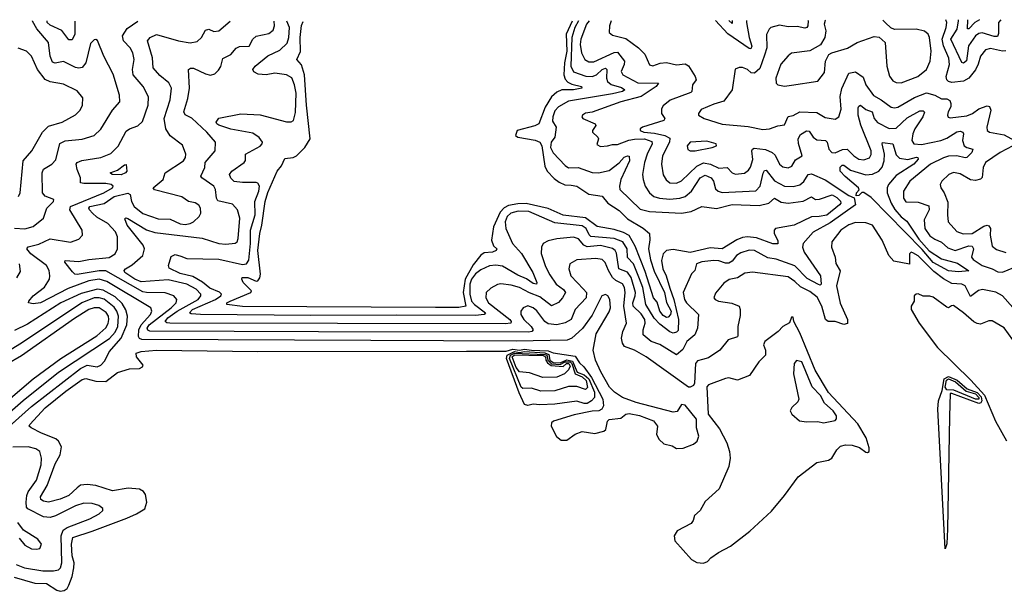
# Model space of a CAD drawing. Extents: x 1954678 to 2060275, y 904822 to 1016299.
# Tile 453 of 467: x 2034505 to 2040336, y 1012877 to 1016261. Entities that reach past the tile are written whole.
import ezdxf

# ---------------------------------------------------------------- set-up
doc = ezdxf.new("R2010")
doc.units = 0

msp = doc.modelspace()

# ---------------------------------------------------------------- linework, layer by layer
at = {"layer": '0CON20XD'}
for points in [[(2034471.3, 1012961.3), (2034594.6, 1012924.6), (2034663.8, 1012923.8), (2034725, 1012882.6), (2034745, 1012876.7), (2034769, 1012881), (2034786.2, 1012893.8), (2034796.5, 1012913.5), (2034816.1, 1012965), (2034825.1, 1013014.9), (2034826.5, 1013045), (2034816, 1013086), (2034810.8, 1013155), (2034818.8, 1013195), (2034935, 1013232.3), (2035139.7, 1013310.3), (2035197.5, 1013335), (2035245, 1013365.5), (2035258, 1013405), (2035249.3, 1013449.3), (2035238.5, 1013468.5), (2035215, 1013482.3), (2035147.2, 1013487.2), (2035055, 1013471.6), (2034955, 1013503.5), (2034905, 1013508.8), (2034865, 1013505.9), (2034845, 1013490), (2034796.6, 1013443.4), (2034745, 1013422), (2034675, 1013404.8), (2034645, 1013410.2), (2034630.5, 1013420.5), (2034627.4, 1013435), (2034667.3, 1013502.7), (2034715, 1013631.1), (2034745.2, 1013685), (2034752.3, 1013732.3), (2034735.4, 1013765), (2034719.5, 1013779.5), (2034633, 1013813), (2034571.9, 1013845), (2034560.6, 1013855), (2034564.5, 1013865), (2034656.2, 1013963.8), (2034778.1, 1014061.9), (2034875, 1014130.5), (2034897.4, 1014137.4), (2034955, 1014120), (2035015, 1014117.9), (2035085, 1014172.5), (2035155, 1014193.4), (2035215, 1014195.4), (2035232.9, 1014205), (2035236, 1014215), (2035197.1, 1014265), (2035194.1, 1014285.9), (2035225, 1014296.3), (2035315, 1014303.5), (2035915, 1014295.8), (2037150.8, 1014299.2), (2037385, 1014298.9), (2037425, 1014310.4), (2037465, 1014304), (2037495, 1014311.1), (2037535, 1014303.5), (2037635, 1014299.4), (2037665, 1014289.4), (2037795, 1014268.8), (2037819.7, 1014229.7), (2037845, 1014205.6), (2037892, 1014142), (2037958.6, 1014015), (2037962.2, 1013975), (2037952.5, 1013955), (2037935.5, 1013944.5), (2037895, 1013942.3), (2037789.1, 1013920.9), (2037666.7, 1013883.3), (2037653.8, 1013875), (2037652.5, 1013855), (2037683.9, 1013793.9), (2037711.1, 1013771.1), (2037745, 1013772.3), (2037795, 1013806.2), (2037835, 1013821.9), (2037911.4, 1013811.4), (2037965, 1013824.3), (2037975.4, 1013835), (2037985.6, 1013884.4), (2037995.6, 1013894.4), (2038065, 1013901.2), (2038094.7, 1013925.2), (2038115, 1013929), (2038175, 1013917.5), (2038257.5, 1013885), (2038281.5, 1013855), (2038276.9, 1013805), (2038291.4, 1013775), (2038320.3, 1013750.3), (2038368.3, 1013738.3), (2038395, 1013721.8), (2038433.8, 1013725), (2038495, 1013747.5), (2038516.4, 1013765), (2038527.7, 1013795), (2038513.7, 1013843.7), (2038512.3, 1013895), (2038445, 1013978.2), (2038425, 1013982.9), (2038398.8, 1013941.2), (2038375, 1013937.2), (2038155, 1013995.2), (2038075, 1014023.8), (2038027.5, 1014055), (2037997.8, 1014085), (2037945.7, 1014175.7), (2037914.8, 1014245), (2037900.9, 1014305), (2037919.1, 1014400.9), (2037995, 1014530.6), (2038003.1, 1014555), (2037999.4, 1014605), (2037987.5, 1014625), (2037975, 1014632.9), (2037951.9, 1014625), (2037895, 1014512.5), (2037837.4, 1014432.6), (2037775.6, 1014375), (2037746.4, 1014363.6), (2037445, 1014356.9), (2036585, 1014361.1), (2035228, 1014368), (2035213.9, 1014373.9), (2035207.5, 1014385), (2035211.1, 1014425), (2035224.9, 1014455.1), (2035278.6, 1014515), (2035287.8, 1014535), (2035282, 1014555), (2035021.6, 1014711.6), (2034975, 1014724.1), (2034914.7, 1014715.3), (2034791.3, 1014668.7), (2034628, 1014585), (2034585, 1014579.4), (2034557.5, 1014585), (2034558.8, 1014595), (2034584.3, 1014625), (2034652, 1014678), (2034681.5, 1014725), (2034683.6, 1014745), (2034678.9, 1014775), (2034663.3, 1014805), (2034570.9, 1014875), (2034547.5, 1014905), (2034554.8, 1014915.2), (2034617.5, 1014932.5), (2034685, 1014962.5), (2034805, 1014944.6), (2034855, 1014960.8), (2034877.1, 1014985), (2034875.6, 1015015), (2034801.4, 1015135), (2034805.2, 1015154.8), (2035002.3, 1015235), (2035054.3, 1015265), (2035057.5, 1015275), (2035046.2, 1015285), (2035015, 1015290.2), (2034885, 1015290.2), (2034865.8, 1015295), (2034865.4, 1015325), (2034844.3, 1015374.3), (2034838.5, 1015405), (2034845.6, 1015415), (2034873.6, 1015426.4), (2034985.2, 1015444.8), (2035045, 1015468.5), (2035087.8, 1015512.2), (2035135, 1015600.6), (2035155, 1015614.4), (2035205, 1015632.2), (2035232, 1015658), (2035266.2, 1015755), (2035267.7, 1015805), (2035236.2, 1015865), (2035177.2, 1015935), (2035172.3, 1015965), (2035183.4, 1016025), (2035175, 1016063.8), (2035158.5, 1016095), (2035119.3, 1016135), (2035114.2, 1016165), (2035141.2, 1016208.8), (2035203.5, 1016252.4)], [(2034475, 1015026.6), (2034535, 1015023.2), (2034583.7, 1015036.3), (2034646.5, 1015085), (2034665.6, 1015145), (2034705.8, 1015185), (2034706.2, 1015196.2), (2034655.2, 1015215.2), (2034640.3, 1015235), (2034637.4, 1015355), (2034645, 1015376.4), (2034695.7, 1015405), (2034718.5, 1015431.5), (2034742.8, 1015527.2), (2034775, 1015543.2), (2034875, 1015554), (2034945, 1015575.5), (2034985, 1015613.3), (2035054.7, 1015725.3), (2035097.5, 1015775), (2035095.7, 1015814.3), (2035058, 1015938), (2035002.9, 1016045), (2034965, 1016136.7), (2034955, 1016143.3), (2034945, 1016141.2), (2034925, 1016120), (2034896.2, 1016005), (2034875, 1015978.8), (2034855, 1015974.1), (2034835, 1015978.8), (2034765, 1016012.5), (2034715, 1016003.4), (2034699.9, 1016009.9), (2034684.8, 1016045), (2034675.9, 1016125.9), (2034606.2, 1016206.2), (2034581.5, 1016251.5), (2034581.3, 1016253.3)], [(2034831.2, 1016253), (2034831.8, 1016175), (2034815, 1016141.9), (2034795, 1016142.2), (2034755, 1016197.8), (2034685, 1016228.4), (2034668.3, 1016245), (2034666.9, 1016253.2)], [(2040431.2, 1014505), (2040325.3, 1014625), (2040285, 1014648.2), (2040206.2, 1014663.8), (2040183, 1014657), (2040135, 1014622.5), (2040105, 1014685.9), (2040084.4, 1014694.4), (2040025, 1014699.4), (2039975, 1014726.1), (2039919.1, 1014769.1), (2039825, 1014863.5), (2039795, 1014881.5), (2039785, 1014884.2), (2039774.5, 1014875.5), (2039775, 1014814.3), (2039681.2, 1014831.2), (2039651.2, 1014865), (2039612, 1014955), (2039555, 1015044.6), (2039515, 1015058.9), (2039455, 1015059.3), (2039415, 1015045.9), (2039367.1, 1015015), (2039313.8, 1014945), (2039312.9, 1014915), (2039333.5, 1014855), (2039338.3, 1014818.3), (2039364.6, 1014774.6), (2039341.6, 1014685), (2039363.3, 1014583.3), (2039406.5, 1014485), (2039407, 1014463), (2039385, 1014456.6), (2039335, 1014474.8), (2039293.5, 1014473.5), (2039276.7, 1014486.7), (2039256.1, 1014565), (2039228.4, 1014618.4), (2039185, 1014651.5), (2039128.9, 1014678.9), (2039095, 1014711.6), (2039055, 1014737.5), (2038845, 1014765.5), (2038799.5, 1014760.5), (2038755, 1014732.5), (2038706.9, 1014723.1), (2038675, 1014700), (2038625, 1014642), (2038615.7, 1014615), (2038624.1, 1014604.1), (2038643.8, 1014595), (2038722.3, 1014582.3), (2038765, 1014564), (2038771.5, 1014545), (2038771.3, 1014508.7), (2038756.9, 1014445), (2038758.6, 1014391.4), (2038755, 1014383.8), (2038700, 1014365), (2038651.4, 1014305), (2038585, 1014259.1), (2038548.5, 1014248.5), (2038519.8, 1014240.2), (2038506.9, 1014225), (2038500.9, 1014109.1), (2038494.4, 1014095.6), (2038475, 1014084.3), (2038465, 1014085.6), (2038214.4, 1014265), (2038145, 1014303.8), (2038085.9, 1014325.9), (2038074.5, 1014345), (2038068.5, 1014375), (2038076, 1014415), (2038098.1, 1014465), (2038082, 1014565), (2038089.8, 1014645), (2038087.1, 1014675), (2038075, 1014696.8), (2038035, 1014716.5), (2038014.7, 1014734.7), (2037991.2, 1014775), (2037973, 1014823), (2037955, 1014841.2), (2037917, 1014847), (2037805, 1014838.8), (2037762.9, 1014815), (2037756.4, 1014785), (2037767.9, 1014745), (2037844.7, 1014665), (2037861.3, 1014645), (2037859.8, 1014615), (2037795, 1014545.4), (2037770.9, 1014485), (2037735, 1014465.9), (2037685, 1014454.7), (2037635, 1014460.9), (2037615, 1014473.6), (2037567.1, 1014537.1), (2037545.5, 1014555), (2037515, 1014566.7), (2037487.1, 1014555), (2037473.6, 1014535), (2037473.3, 1014515), (2037490.5, 1014485), (2037533.2, 1014445), (2037545.3, 1014425), (2037537.5, 1014415), (2037519.6, 1014410.4), (2036275, 1014411.9), (2035275.9, 1014415.9), (2035263.5, 1014423.5), (2035260.4, 1014435), (2035272.4, 1014455), (2035402, 1014555), (2035431.3, 1014585), (2035435.5, 1014605), (2035418.5, 1014625), (2035365.9, 1014644.1), (2035255, 1014644.8), (2035235, 1014650.3), (2035015, 1014773.6), (2034975, 1014773.3), (2034845, 1014752.5), (2034831.9, 1014755), (2034817.5, 1014767.5), (2034772.7, 1014825), (2034773.9, 1014836.1), (2034855, 1014828.8), (2034915, 1014842), (2035035, 1014853.2), (2035070, 1014875), (2035084.5, 1014905), (2035084.6, 1014975), (2035071.5, 1015005), (2035026.7, 1015055), (2034962.5, 1015092.5), (2034936.5, 1015115), (2034917.5, 1015135), (2034913.9, 1015145), (2034920.9, 1015155), (2035005, 1015172.3), (2035065.1, 1015214.9), (2035145, 1015233.3), (2035159.7, 1015225), (2035167.5, 1015185), (2035182.5, 1015155), (2035235, 1015113.7), (2035325, 1015081.6), (2035395, 1015079.8), (2035455, 1015053.2), (2035485, 1015048.6), (2035515, 1015054.4), (2035533.9, 1015065), (2035567.8, 1015095), (2035577.2, 1015115), (2035575.7, 1015145.7), (2035565, 1015163.3), (2035545, 1015176.2), (2035504.7, 1015184.7), (2035465, 1015211.2), (2035303.7, 1015253.7), (2035294.3, 1015265), (2035354.4, 1015315), (2035365.6, 1015355), (2035474, 1015425), (2035486.2, 1015445), (2035488.2, 1015465), (2035468.6, 1015518.6), (2035395, 1015572.5), (2035369.7, 1015615), (2035361.1, 1015675), (2035396.9, 1015786.9), (2035404.7, 1015855), (2035387.7, 1015887.7), (2035335, 1015929.7), (2035295.4, 1015975), (2035290.5, 1016035), (2035261.8, 1016135), (2035277.1, 1016155), (2035315, 1016172.7), (2035444.6, 1016135.4), (2035515, 1016123.9), (2035555, 1016131.1), (2035581.2, 1016155), (2035605, 1016199.5), (2035625, 1016205.5), (2035655, 1016190.9), (2035685, 1016194.5), (2035751.4, 1016251.6)], [(2037877.4, 1016253.4), (2037862.1, 1016235), (2037827.4, 1016145), (2037824.8, 1016114.8), (2037831.6, 1016065), (2037851.8, 1016025), (2037875, 1016010.7), (2037905, 1016011.1), (2038025, 1016067.3), (2038045, 1016068.2), (2038085.9, 1016015), (2038085.3, 1015995), (2038067.7, 1015955), (2038077.1, 1015935), (2038165, 1015887.5), (2038288.8, 1015885), (2038274.4, 1015865), (2038184.5, 1015805.5), (2038064.9, 1015775.1), (2037895, 1015713.2), (2037855, 1015706.7), (2037837.1, 1015695), (2037833.3, 1015685), (2037839.4, 1015675), (2037913.4, 1015643.4), (2037917.1, 1015635), (2037896.7, 1015605), (2037897.8, 1015595), (2037929.5, 1015565), (2037932.5, 1015555), (2037922.6, 1015522.6), (2037945, 1015509.4), (2037986.5, 1015513.5), (2038015, 1015521.3), (2038045, 1015521.2), (2038112.2, 1015547.8), (2038146.6, 1015553.4), (2038205.2, 1015555.2), (2038249.5, 1015539.5), (2038251.1, 1015525), (2038220.8, 1015465), (2038205.3, 1015415), (2038194.2, 1015345), (2038196.5, 1015315), (2038209.7, 1015275), (2038233.8, 1015235), (2038260, 1015215), (2038293.3, 1015203.3), (2038355, 1015197.5), (2038415, 1015203.7), (2038445.4, 1015214.6), (2038482.6, 1015245), (2038535, 1015323.8), (2038565, 1015339.8), (2038600.4, 1015325), (2038613.9, 1015305), (2038625, 1015258.9), (2038641.4, 1015245), (2038665, 1015238.1), (2038865, 1015248.2), (2038890.3, 1015275), (2038908.1, 1015351.9), (2038915, 1015367.8), (2038925, 1015370.9), (2038975, 1015306.8), (2039035.2, 1015275.2), (2039085, 1015273.6), (2039125, 1015284.1), (2039148, 1015302), (2039174.9, 1015345.1), (2039195, 1015349.2), (2039275, 1015313.3), (2039415, 1015219.4), (2039446.3, 1015206.4), (2039455.2, 1015164.8), (2039305, 1015057.3), (2039205, 1015002.7), (2039144.6, 1014935), (2039141.2, 1014915), (2039151, 1014885), (2039248.1, 1014745), (2039251.5, 1014695), (2039245, 1014688.5), (2039235, 1014692.4), (2039168.7, 1014728.7), (2039095, 1014804.1), (2038985, 1014842.6), (2038935, 1014850.4), (2038857.1, 1014895), (2038825, 1014896.2), (2038775, 1014879.7), (2038749.6, 1014865), (2038725, 1014830.3), (2038705, 1014819.4), (2038685, 1014818.8), (2038645, 1014833.5), (2038615, 1014835.2), (2038545, 1014828), (2038513.4, 1014815), (2038503.6, 1014776.4), (2038483.2, 1014756.8), (2038434.6, 1014645), (2038442.9, 1014605), (2038454.6, 1014585), (2038525.5, 1014515), (2038518.2, 1014435), (2038503.1, 1014395), (2038455, 1014356.5), (2038431.2, 1014308.8), (2038395, 1014276.5), (2038295, 1014338), (2038245, 1014355.4), (2038197.3, 1014395), (2038196.3, 1014425), (2038208.8, 1014465), (2038206.6, 1014485), (2038185, 1014519.5), (2038138.8, 1014565), (2038135.5, 1014585), (2038150.1, 1014625), (2038151.1, 1014645), (2038125.6, 1014734.4), (2038105, 1014766.5), (2038053.3, 1014785), (2038039.5, 1014879.5), (2038031.6, 1014895), (2038016.5, 1014906.5), (2037945, 1014923), (2037865, 1014915.5), (2037846.7, 1014926.6), (2037815, 1014963.2), (2037785, 1014974.3), (2037686.2, 1014963.8), (2037635, 1014952.1), (2037605.8, 1014935), (2037595.4, 1014914.6), (2037594.1, 1014875.9), (2037619.4, 1014799.4), (2037645, 1014750.8), (2037681.9, 1014695), (2037725, 1014662.5), (2037736.7, 1014645), (2037720, 1014615), (2037695, 1014587.4), (2037655, 1014566.6), (2037585, 1014620.5), (2037525, 1014643.7), (2037465, 1014675.9), (2037415, 1014689.7), (2037355, 1014696.7), (2037335, 1014693.8), (2037295, 1014672.1), (2037266.7, 1014645), (2037265.5, 1014615), (2037281.1, 1014585), (2037408.1, 1014485), (2037415.9, 1014475), (2037414.3, 1014465), (2037380.6, 1014459.4), (2035394, 1014464), (2035376.5, 1014466.5), (2035366.6, 1014475), (2035381.2, 1014495), (2035437.3, 1014535), (2035561.4, 1014605), (2035576.9, 1014625), (2035577.2, 1014635), (2035550.4, 1014665), (2035494.4, 1014695), (2035385, 1014720.6), (2035225, 1014709.8), (2035186.5, 1014725), (2035126.5, 1014765), (2035122.7, 1014775), (2035130.5, 1014785), (2035170.1, 1014809.9), (2035233.3, 1014865), (2035244.7, 1014905), (2035235.2, 1014925), (2035142, 1015045), (2035128.3, 1015081.7), (2035133.1, 1015086.9), (2035145, 1015083.8), (2035255, 1015016.4), (2035305, 1015000), (2035585, 1014966.9), (2035685, 1014935.4), (2035725, 1014931.3), (2035781.7, 1014938.3), (2035793.5, 1014946.5), (2035799.5, 1014965), (2035808.8, 1015085), (2035795, 1015135.6), (2035765, 1015168.2), (2035677.6, 1015187.6), (2035669.4, 1015205), (2035665.3, 1015255), (2035655.4, 1015275), (2035584, 1015325), (2035578.1, 1015335), (2035601.1, 1015385), (2035602.7, 1015415), (2035662.9, 1015485), (2035664.5, 1015535), (2035612.5, 1015595), (2035525, 1015676.9), (2035485, 1015698.2), (2035476.1, 1015715), (2035500.7, 1015795), (2035511.1, 1015855), (2035505, 1015966.7), (2035515.7, 1015974.3), (2035535, 1015973.3), (2035605, 1015940), (2035635, 1015933.1), (2035659.7, 1015940.3), (2035681.7, 1015961.7), (2035696, 1015984), (2035708.1, 1016031.9), (2035754.5, 1016055), (2035786.8, 1016093.2), (2035807.3, 1016102.7), (2035863.8, 1016105), (2035884.6, 1016145), (2035905, 1016164), (2035980.2, 1016179.8), (2036005, 1016198.6), (2036013.9, 1016225), (2036011, 1016251.3)], [(2037813.6, 1016253.2), (2037793.2, 1016215), (2037774.5, 1016154.5), (2037769.5, 1015985), (2037785, 1015951.4), (2037857.5, 1015927.5), (2037895, 1015925.5), (2037920.3, 1015935), (2037955, 1015966.6), (2037975, 1015974.6), (2037982.5, 1015965), (2037979.1, 1015915), (2037986.2, 1015895), (2038007.1, 1015877.1), (2038069.1, 1015859.1), (2038087.8, 1015845), (2038075.6, 1015835), (2038015, 1015821), (2037755, 1015777.8), (2037695, 1015745.4), (2037675, 1015721.5), (2037662.2, 1015685), (2037661, 1015661), (2037681.5, 1015625), (2037674.3, 1015565), (2037651.4, 1015535), (2037649.2, 1015505), (2037665, 1015472), (2037735, 1015397.7), (2037755, 1015383.8), (2037812.5, 1015385), (2037895.3, 1015355.3), (2037933.3, 1015355), (2037995, 1015367.4), (2038055.7, 1015414.3), (2038085, 1015447.1), (2038105, 1015455.3), (2038115, 1015452.9), (2038115.9, 1015425), (2038064.2, 1015315), (2038056.9, 1015275), (2038059.3, 1015255), (2038179.3, 1015139.3), (2038235, 1015125.7), (2038424.3, 1015115.7), (2038480.8, 1015125), (2038545, 1015155.5), (2038632.4, 1015142.4), (2038725, 1015165.8), (2038885, 1015160), (2038940.8, 1015175), (2038975, 1015203.8), (2039015, 1015180.7), (2039055.2, 1015175.2), (2039145, 1015185.7), (2039195, 1015212.2), (2039216.9, 1015196.9), (2039240.8, 1015199.2), (2039317, 1015223), (2039345, 1015208.6), (2039365, 1015186.7), (2039368.1, 1015175), (2039360.8, 1015165), (2039285, 1015104.3), (2039240, 1015095), (2039195, 1015094.4), (2039090.8, 1015045), (2038980.9, 1015025), (2038973.1, 1015015), (2038972.5, 1014995), (2038995, 1014953.8), (2038995, 1014932.9), (2038965, 1014933.3), (2038868.5, 1014968.5), (2038815, 1014975.6), (2038785, 1014971.5), (2038751.8, 1014958.2), (2038665, 1014904.3), (2038595, 1014910.2), (2038475, 1014881.9), (2038375, 1014901.2), (2038334.6, 1014895), (2038315.3, 1014875), (2038305.3, 1014834.7), (2038313.8, 1014785), (2038334.4, 1014745), (2038355, 1014672.2), (2038379.5, 1014605), (2038406.7, 1014485), (2038405, 1014421.5), (2038395, 1014410.9), (2038375, 1014405.3), (2038355, 1014412.2), (2038295, 1014459), (2038263.3, 1014493.3), (2038213.1, 1014575), (2038194.7, 1014675), (2038176.4, 1014726.4), (2038140.3, 1014815), (2038105, 1014853.5), (2038102.7, 1014905), (2038076.9, 1014945), (2038025, 1014965.9), (2037887.9, 1014977.9), (2037876.7, 1014986.7), (2037859.3, 1015025), (2037835, 1015040.8), (2037675, 1015059.1), (2037520, 1015125), (2037457.1, 1015127.1), (2037412.7, 1015115), (2037391.6, 1015095), (2037380, 1015065), (2037383.8, 1015025), (2037423.7, 1014935), (2037477.5, 1014877.5), (2037543.8, 1014765), (2037567.9, 1014705), (2037566, 1014695), (2037545, 1014698.4), (2037505.8, 1014725.8), (2037455, 1014747.9), (2037365, 1014801.7), (2037325, 1014808.3), (2037287, 1014803), (2037235, 1014780.3), (2037205, 1014756), (2037179.9, 1014725), (2037170.1, 1014695), (2037170.2, 1014635), (2037180.3, 1014595), (2037197.6, 1014575), (2037262.7, 1014525), (2037254.7, 1014515.3), (2037205, 1014510.4), (2036739.2, 1014510.8), (2036228.7, 1014508.7), (2035575, 1014514.9), (2035520.2, 1014520.2), (2035511.1, 1014525), (2035527.9, 1014545), (2035664.2, 1014605), (2035695.3, 1014625), (2035700.8, 1014635), (2035687.8, 1014647.8), (2035630.4, 1014670.4), (2035586.5, 1014706.5), (2035530.3, 1014740.3), (2035455, 1014757.3), (2035389.8, 1014789.8), (2035386.5, 1014805), (2035401.1, 1014858.9), (2035425, 1014870), (2035459.5, 1014860.5), (2035495, 1014846.9), (2035685, 1014843.5), (2035825, 1014811.8), (2035847.9, 1014815), (2035862.6, 1014837.4), (2035872.1, 1014935), (2035871.7, 1015015), (2035899, 1015105), (2035897.9, 1015185), (2035921.3, 1015245), (2035926, 1015276), (2035915, 1015293.8), (2035905, 1015296.8), (2035825, 1015296.9), (2035775, 1015303.8), (2035755, 1015322.9), (2035747.5, 1015345), (2035760.5, 1015365), (2035834.3, 1015415), (2035842.1, 1015427.9), (2035842.2, 1015465), (2035928.7, 1015511.3), (2035941.6, 1015525), (2035942.4, 1015535), (2035923, 1015563), (2035885, 1015590), (2035755, 1015613), (2035685, 1015636.6), (2035672.3, 1015645), (2035668.9, 1015655), (2035685, 1015678.5), (2035815, 1015703.8), (2035928, 1015698), (2036085, 1015656.7), (2036113, 1015657), (2036125.6, 1015665), (2036137.9, 1015712.1), (2036141.6, 1015825), (2036133, 1015875), (2036116.8, 1015916.8), (2036085, 1015934.8), (2036015, 1015944.2), (2035965, 1015934.8), (2035917.4, 1015937.4), (2035892.2, 1015952.2), (2035885.8, 1015965), (2035900, 1015985), (2035975, 1016046.7), (2036045, 1016080.3), (2036088.7, 1016121.3), (2036098.5, 1016155), (2036102.2, 1016215), (2036086.2, 1016251.2)], [(2037776.1, 1016253.1), (2037742.2, 1016175), (2037745.7, 1016074.3), (2037732, 1016005), (2037727.9, 1015935), (2037735, 1015909.7), (2037750.8, 1015890.8), (2037775, 1015878.4), (2037831.4, 1015865), (2037834.3, 1015855), (2037785, 1015845.2), (2037715.1, 1015844.9), (2037685, 1015832.3), (2037655, 1015804.3), (2037617, 1015743), (2037579.1, 1015645), (2037555, 1015632.4), (2037450.9, 1015605), (2037440.3, 1015575), (2037454.3, 1015565), (2037557.8, 1015547.8), (2037585, 1015535.5), (2037596.4, 1015515), (2037615, 1015394.3), (2037628.9, 1015365), (2037670.3, 1015320.3), (2037698.9, 1015298.9), (2037733.3, 1015283.3), (2037770.2, 1015280.2), (2037805, 1015274.8), (2037875, 1015227.7), (2037955, 1015215.6), (2037988.5, 1015175), (2038055, 1015130.6), (2038105, 1015081.8), (2038196.4, 1015026.4), (2038234.2, 1014995), (2038237, 1014957), (2038229.8, 1014905), (2038239.9, 1014839.9), (2038262.7, 1014772.7), (2038324.4, 1014645), (2038336.4, 1014586.4), (2038362.5, 1014535), (2038359.7, 1014515), (2038345, 1014499.5), (2038335, 1014497.1), (2038315, 1014510), (2038295, 1014534.7), (2038279.4, 1014589.4), (2038259, 1014615), (2038209.6, 1014769.6), (2038150.8, 1014920.8), (2038115, 1014982.7), (2038081.3, 1015001.3), (2038025, 1015018.5), (2037925, 1015035.8), (2037855, 1015088.3), (2037722.7, 1015102.7), (2037635, 1015143.7), (2037505, 1015173), (2037455, 1015171.4), (2037399.4, 1015160.6), (2037373.9, 1015146.1), (2037349.5, 1015120.5), (2037310.6, 1015035), (2037299.3, 1014955), (2037311.8, 1014921.8), (2037330, 1014905), (2037327.1, 1014895), (2037305.2, 1014884.8), (2037255, 1014881.1), (2037235, 1014867.7), (2037190.4, 1014809.6), (2037143.2, 1014725), (2037131.9, 1014645), (2037146.3, 1014565), (2037105, 1014556.1), (2036967.2, 1014557.2), (2035825, 1014563.1), (2035732, 1014575), (2035731.9, 1014585), (2035751.8, 1014595), (2035873.1, 1014645), (2035878.6, 1014655), (2035828.1, 1014705), (2035820, 1014725), (2035822.5, 1014735), (2035855, 1014734.4), (2035905, 1014712.5), (2035915, 1014715.4), (2035927.1, 1014732.9), (2035930.2, 1014755), (2035916, 1014894), (2035926.2, 1014995), (2035938.6, 1015045), (2035958.9, 1015185), (2035975, 1015236.9), (2036030.6, 1015365), (2036055.4, 1015395), (2036075, 1015440), (2036125, 1015444.4), (2036143.8, 1015455), (2036193.8, 1015505), (2036224.7, 1015555), (2036202.7, 1015755), (2036190.6, 1015935), (2036173.9, 1015993.9), (2036146.9, 1016025), (2036167.9, 1016072.1), (2036166, 1016155), (2036172.8, 1016227.2), (2036183.2, 1016251)], [(2038008, 1016253.8), (2037997.8, 1016225), (2037995.8, 1016185), (2038015, 1016170), (2038095, 1016149.7), (2038169.5, 1016095), (2038206.8, 1016056.8), (2038235, 1015993.1), (2038255, 1015988.2), (2038297.1, 1016002.9), (2038335, 1016008.1), (2038395, 1015994.6), (2038445, 1015999.4), (2038465, 1015987.3), (2038505.3, 1015925), (2038510.8, 1015905), (2038489.2, 1015875), (2038485.4, 1015835), (2038480.3, 1015829.8), (2038357.5, 1015785), (2038315, 1015750), (2038306.4, 1015733.6), (2038306.5, 1015705), (2038325.6, 1015675), (2038320, 1015665), (2038194, 1015625), (2038180, 1015615), (2038180, 1015605), (2038202, 1015595), (2038265, 1015589.5), (2038325.6, 1015575.6), (2038355, 1015558.5), (2038352.3, 1015535), (2038312.4, 1015455), (2038306.5, 1015405), (2038315, 1015342.5), (2038332.8, 1015312.7), (2038355, 1015295.4), (2038395, 1015292.5), (2038425, 1015305.9), (2038515, 1015393.9), (2038555, 1015412.6), (2038595.9, 1015405.9), (2038645, 1015381.8), (2038695, 1015386.2), (2038724.4, 1015355), (2038745, 1015346.8), (2038798.1, 1015351.9), (2038820.6, 1015369.4), (2038832.1, 1015387.9), (2038845.9, 1015434.1), (2038841.7, 1015485), (2038845.2, 1015494.8), (2038855, 1015499.3), (2038921.8, 1015491.8), (2038961.2, 1015475), (2038978.2, 1015458.2), (2039005, 1015405.5), (2039025, 1015390), (2039055, 1015384), (2039077.2, 1015392.8), (2039099.3, 1015430.7), (2039139.2, 1015455), (2039117.3, 1015527.3), (2039115.1, 1015555), (2039128.1, 1015581.9), (2039165, 1015603), (2039180.3, 1015600.3), (2039205, 1015564.7), (2039225, 1015549.5), (2039277.7, 1015545), (2039286.1, 1015535), (2039296.1, 1015495), (2039315, 1015473.8), (2039335, 1015472), (2039377.9, 1015492.1), (2039404.5, 1015494.5), (2039445, 1015454.1), (2039475, 1015434.8), (2039505, 1015431.1), (2039536.9, 1015443.1), (2039547.9, 1015462.1), (2039548.4, 1015485), (2039486.1, 1015636.1), (2039471.4, 1015695), (2039471.4, 1015738.6), (2039475, 1015749.4), (2039485, 1015754.6), (2039515, 1015730), (2039554.4, 1015714.4), (2039564.8, 1015675), (2039585, 1015652), (2039655, 1015616.8), (2039695, 1015618.4), (2039760.8, 1015679.2), (2039835, 1015720.7), (2039855, 1015721.4), (2039864.1, 1015714.1), (2039853.5, 1015685), (2039830.2, 1015649.8), (2039806.1, 1015615), (2039794.2, 1015584.2), (2039788.7, 1015545), (2039800, 1015525), (2039845, 1015522.7), (2039959.4, 1015545), (2039995, 1015559.1), (2040055, 1015596.2), (2040075, 1015600), (2040090.6, 1015595), (2040094.6, 1015585), (2040088.6, 1015545), (2040098, 1015515), (2040115, 1015503.6), (2040150, 1015495), (2040143.1, 1015475), (2040115, 1015444.7), (2040105, 1015442.1), (2040055, 1015455.5), (2040005, 1015452), (2039975, 1015443.3), (2039898.9, 1015405), (2039776.7, 1015305), (2039739.7, 1015245), (2039738.7, 1015205), (2039753.1, 1015183.1), (2039825, 1015180.7), (2039889.8, 1015159.8), (2039890.9, 1015135), (2039860.8, 1015075), (2039864.7, 1015025), (2039895, 1014980.7), (2039925, 1014960.5), (2039965, 1014944.7), (2040000.8, 1014910.8), (2040045, 1014894.8), (2040125, 1014921.7), (2040145, 1014920.5), (2040153.1, 1014905), (2040142.7, 1014855), (2040151.1, 1014841.1), (2040205, 1014805.6), (2040265, 1014786.1), (2040297.8, 1014767.8), (2040325, 1014766.8), (2040393.3, 1014793.3)], [(2039173.2, 1016257.4), (2039173.7, 1016255), (2039172.1, 1016225), (2039165.9, 1016214.1), (2039155, 1016210.3), (2039108.5, 1016221.5), (2039055, 1016219.3), (2039005, 1016228.4), (2038953.8, 1016215), (2038942.5, 1016205), (2038927.7, 1016172.3), (2038929.2, 1016095), (2038915, 1016050.8), (2038888, 1015972), (2038856.4, 1015943.6), (2038835.9, 1015945.9), (2038815, 1015965.6), (2038785, 1015978), (2038765, 1015978.8), (2038742.3, 1015967.7), (2038724.2, 1015845), (2038675, 1015779.1), (2038615, 1015761.5), (2038540.4, 1015729.6), (2038524, 1015705), (2038525.7, 1015695), (2038559.4, 1015675), (2038665, 1015643.2), (2038818.3, 1015628.3), (2038905, 1015611.2), (2038945, 1015614.5), (2038995, 1015633.1), (2039035, 1015638.6), (2039055, 1015688.6), (2039085, 1015693.5), (2039125, 1015714.5), (2039225, 1015710.9), (2039275, 1015681.4), (2039335, 1015672), (2039355.8, 1015685), (2039368.9, 1015731.1), (2039364.7, 1015805.3), (2039373.9, 1015853.9), (2039415.7, 1015944.3), (2039455, 1015952), (2039500.3, 1015920.3), (2039516.7, 1015875), (2039561.4, 1015811.4), (2039607, 1015787), (2039665, 1015742.7), (2039685, 1015738.9), (2039705, 1015743.3), (2039805, 1015800), (2039875, 1015827.7), (2039924.8, 1015814.8), (2039965, 1015792.5), (2039995, 1015791.4), (2040012.5, 1015782.5), (2040020.3, 1015765), (2040020, 1015745), (2040003.2, 1015715), (2039999.5, 1015695), (2040004.3, 1015684.3), (2040015, 1015679.4), (2040115, 1015692.5), (2040147.9, 1015705), (2040185, 1015733.5), (2040235, 1015750), (2040247.8, 1015747.8), (2040256.8, 1015725), (2040233.1, 1015625), (2040233.9, 1015603.9), (2040248.8, 1015595), (2040335, 1015578.9), (2040396.9, 1015545)], [(2038809.9, 1016256.2), (2038809.5, 1016245), (2038825.7, 1016155), (2038841.1, 1016105), (2038835, 1016088.2), (2038825, 1016089.7), (2038697.9, 1016177.9), (2038626.6, 1016255.7)], [(2038724, 1016256), (2038725, 1016237.5), (2038705, 1016255.9)], [(2039277.1, 1016257.7), (2039274.7, 1016255.3), (2039268.2, 1016235), (2039278.4, 1016195), (2039272.9, 1016155), (2039248, 1016112), (2039185, 1016076.8), (2039075, 1016062.1), (2039055, 1016047.8), (2039012.1, 1015997.9), (2038982.1, 1015915), (2038984.2, 1015885), (2038995.6, 1015875.6), (2039035, 1015867.9), (2039075, 1015872.7), (2039232.3, 1015897.7), (2039270.9, 1015949.1), (2039277.1, 1016015), (2039297.8, 1016055), (2039315, 1016065.3), (2039408.2, 1016091.8), (2039465, 1016125.3), (2039565, 1016161.9), (2039595, 1016158), (2039629.6, 1016125), (2039641.2, 1015985), (2039656.4, 1015926.4), (2039675, 1015899.5), (2039695, 1015888.5), (2039725, 1015887.3), (2039824.3, 1015925), (2039875.6, 1015965), (2039896.2, 1016015), (2039903.5, 1016075), (2039893.5, 1016155), (2039885.4, 1016175), (2039863.1, 1016193.1), (2039815, 1016205.2), (2039685, 1016202.8), (2039663.5, 1016213.5), (2039631.8, 1016241.8), (2039616, 1016258.7)], [(2040344.4, 1016075.6), (2040325, 1016074), (2040255, 1016090), (2040225, 1016082), (2040194.5, 1016045.5), (2040182.2, 1015997.8), (2040166, 1015964), (2040125.8, 1015914.1), (2040095, 1015897.7), (2040025, 1015888.5), (2040004.9, 1015894.9), (2039995.8, 1015905), (2039992.5, 1015925), (2040010.8, 1015995), (2040007.7, 1016032.3), (2039976.4, 1016106.4), (2039967.6, 1016145), (2039992.2, 1016215), (2039994.7, 1016245), (2039988.8, 1016259.8)], [(2040315, 1016260.8), (2040301.8, 1016245), (2040301.1, 1016178.9), (2040295, 1016161.6), (2040275, 1016160.5), (2040205, 1016182.2), (2040185, 1016178.5), (2040165, 1016164.4), (2040124.6, 1016105.4), (2040112.5, 1016017.5), (2040095, 1016004.1), (2040085, 1016007.9), (2040020, 1016145), (2040056.1, 1016205), (2040065.1, 1016255), (2040064.8, 1016260.1)], [(2040189.3, 1016260.5), (2040161.2, 1016245), (2040125, 1016207.7), (2040117.5, 1016207.5), (2040119.6, 1016260.2)], [(2034497.5, 1015215), (2034507.3, 1015235), (2034524.6, 1015425), (2034576.5, 1015483.5), (2034640.3, 1015595), (2034675, 1015630.6), (2034755.7, 1015654.3), (2034835, 1015696.7), (2034863.1, 1015725), (2034876.9, 1015755), (2034878.7, 1015798.7), (2034845, 1015838.9), (2034765, 1015880), (2034685, 1015893.3), (2034655, 1015906.1), (2034610.3, 1015965), (2034575, 1016044.2), (2034545, 1016074.4), (2034495, 1016092.9)], [(2038475, 1015484.4), (2038505, 1015484.7), (2038606, 1015505), (2038630.8, 1015515), (2038630, 1015525), (2038575, 1015540.8), (2038475, 1015535.7), (2038457.9, 1015515), (2038462.2, 1015492.2), (2038475, 1015484.4)], [(2040065, 1014768.8), (2040005.3, 1014774.7), (2039915, 1014823.8), (2039849.9, 1014899.9), (2039547.2, 1015207.2), (2039505, 1015238.3), (2039492, 1015238), (2039475, 1015220.7), (2039458.1, 1015218.1), (2039460.6, 1015235), (2039475.6, 1015254.4), (2039473.1, 1015265), (2039393.1, 1015333.1), (2039364.5, 1015365), (2039363.2, 1015386.8), (2039375, 1015398.8), (2039385, 1015400), (2039425, 1015370.7), (2039515, 1015343), (2039555, 1015345.6), (2039592.9, 1015365), (2039613.2, 1015386.8), (2039624.8, 1015425), (2039626, 1015465), (2039612.1, 1015525), (2039615, 1015533.8), (2039675.7, 1015525), (2039695, 1015460), (2039715, 1015440.9), (2039765, 1015434), (2039816.2, 1015446.2), (2039824.4, 1015444.4), (2039826, 1015436), (2039800.5, 1015405), (2039695, 1015338.7), (2039649.5, 1015285), (2039642.4, 1015265), (2039642.8, 1015235), (2039665.4, 1015175), (2039687.8, 1015137.8), (2039725, 1015094.3), (2039758.8, 1015068.8), (2039830.7, 1014960.7), (2039892, 1014892), (2039965, 1014845.6), (2040059, 1014819), (2040125, 1014773.8), (2040065, 1014768.8)], [(2040385.6, 1015515), (2040311.9, 1015475), (2040224.4, 1015415), (2040210, 1015385), (2040204, 1015326), (2040194.1, 1015315.9), (2040165, 1015309.7), (2040135, 1015312.2), (2040075, 1015347.9), (2040035, 1015355.4), (2040007.5, 1015345), (2039965.7, 1015305), (2039956.9, 1015285), (2039959.4, 1015265), (2039980.4, 1015235), (2040001.2, 1015181.2), (2039998.7, 1015105), (2040004.5, 1015065), (2040055, 1015006.4), (2040093.2, 1014993.2), (2040145, 1014995.8), (2040215, 1015038.6), (2040233.9, 1015043.9), (2040245, 1015040.4), (2040253.3, 1015025), (2040252.1, 1014985), (2040265, 1014920.8), (2040290.4, 1014900.4), (2040345, 1014881.8)], [(2035105, 1015343.3), (2035053.3, 1015345), (2035041.2, 1015355), (2035085, 1015369.7), (2035125, 1015401.9), (2035135, 1015403.8), (2035139.7, 1015365), (2035132, 1015355), (2035105, 1015343.3)], [(2034488.4, 1014731.6), (2034509.4, 1014770.6), (2034503.8, 1014815)], [(2034364.8, 1013785), (2034575, 1013970.5), (2034865, 1014195.9), (2034905, 1014216), (2034963.4, 1014206.6), (2034986.2, 1014215), (2035009.7, 1014240.3), (2035035.6, 1014295), (2035105.3, 1014374.7), (2035140, 1014455), (2035142.3, 1014505), (2035133.2, 1014543.2), (2035110.8, 1014580.8), (2035069.6, 1014619.6), (2034998.9, 1014658.9), (2034965.2, 1014664.8)], [(2034965.2, 1014664.8), (2034869.7, 1014640.3), (2034748.5, 1014585), (2034551.5, 1014458.5), (2034475, 1014420)], [(2040386.5, 1014365), (2040335, 1014435.6), (2040265, 1014478.6), (2040245, 1014477.5), (2040195, 1014458.5), (2040175, 1014461.8), (2040155, 1014471.8), (2040095.3, 1014525), (2040035, 1014568.1), (2040022.5, 1014567.5), (2040005, 1014554), (2039995, 1014558), (2039915, 1014618.2), (2039895, 1014624.6), (2039855, 1014623.8), (2039825, 1014637.5), (2039815, 1014636.8), (2039802.9, 1014625), (2039801.5, 1014595), (2039785.4, 1014564.6), (2039784.7, 1014545), (2039831.7, 1014465), (2039940.8, 1014320.8), (2040137.6, 1014127.6), (2040218.1, 1014038.1), (2040284.4, 1013884.4), (2040348.3, 1013768.3)], [(2034379.6, 1013880.4), (2034525, 1014005.5), (2034735, 1014173.1), (2035035.9, 1014374.1), (2035069.3, 1014410.7), (2035085.4, 1014445), (2035089, 1014505), (2035080.1, 1014535), (2035065, 1014559.1), (2035005, 1014605.6), (2034975, 1014614.9), (2034945, 1014614.4), (2034872.3, 1014585), (2034520.7, 1014349.3), (2034013.3, 1014035)], [(2034315, 1013905.6), (2034585, 1014135.2), (2034748.4, 1014255), (2034960.7, 1014389.3), (2035014.1, 1014435.9), (2035028.5, 1014461.5), (2035033.2, 1014485), (2035030.4, 1014505), (2035017.5, 1014527.5), (2034975, 1014554.4), (2034945, 1014555.1), (2034915, 1014544.6), (2034828.5, 1014491.5), (2034515, 1014271.5), (2034335, 1014168.7)], [(2038555, 1013043.3), (2038577.5, 1013052.5), (2038598.1, 1013075), (2038643, 1013107), (2038715, 1013144.3), (2038828, 1013232), (2038958.1, 1013351.9), (2039035, 1013442.9), (2039115.1, 1013554.9), (2039225, 1013638.5), (2039295, 1013653.8), (2039315, 1013664.4), (2039343.9, 1013715), (2039365, 1013735.3), (2039395, 1013744.6), (2039435, 1013740.9), (2039478.3, 1013728.3), (2039515, 1013699.6), (2039525, 1013697.5), (2039535, 1013704.3), (2039535, 1013726.2), (2039518.1, 1013785), (2039468, 1013868), (2039294.2, 1014054.2), (2039215, 1014186.7), (2039125, 1014407.9), (2039090, 1014475), (2039085, 1014500), (2039075, 1014500), (2039064.4, 1014465.6), (2039025, 1014444.3), (2038997.1, 1014415), (2038917.1, 1014355), (2038910.8, 1014335), (2038921.2, 1014305), (2038921.5, 1014275), (2038882.2, 1014235), (2038826, 1014155), (2038755, 1014127.3), (2038705, 1014139.6), (2038685, 1014136.9), (2038585, 1014098.8), (2038573.5, 1014086.5), (2038582, 1013925), (2038649.5, 1013839.5), (2038692.4, 1013755), (2038708.3, 1013705), (2038712.5, 1013665), (2038704.4, 1013615.6), (2038646.6, 1013483.4), (2038565, 1013407.5), (2038535.6, 1013355), (2038500.8, 1013325), (2038494, 1013295), (2038482.1, 1013277.9), (2038398.8, 1013235), (2038380, 1013205), (2038385.7, 1013175), (2038483.8, 1013065), (2038515, 1013048), (2038555, 1013043.3)], [(2037515, 1013977.3), (2037495, 1013983.2), (2037462.2, 1014052.2), (2037388.1, 1014255), (2037391.9, 1014275), (2037435, 1014296.7), (2037465, 1014290.5), (2037495, 1014297.1), (2037615, 1014288.1), (2037638.9, 1014278.9), (2037644.6, 1014245), (2037665, 1014230.8), (2037705, 1014230), (2037745, 1014246.7), (2037778.4, 1014238.4), (2037806.9, 1014175), (2037847.6, 1014157.6), (2037875, 1014134.5), (2037908.9, 1014055), (2037908.1, 1014025), (2037892.2, 1014005), (2037865, 1013988.1), (2037847.9, 1013987.9), (2037805, 1014003), (2037675, 1013984.8), (2037585, 1013980.2), (2037545, 1013984.8), (2037515, 1013977.3)], [(2037591.3, 1014061.3), (2037535, 1014078.4), (2037485, 1014077.1), (2037475, 1014084.9), (2037406.5, 1014255), (2037411.8, 1014275), (2037435, 1014286.8), (2037615, 1014279.5), (2037627.1, 1014275), (2037632, 1014245), (2037655, 1014223.4), (2037705, 1014219.1), (2037735, 1014235.2), (2037765.3, 1014235), (2037774.8, 1014225), (2037794.7, 1014164.7), (2037835, 1014147.4), (2037859.9, 1014125), (2037867.5, 1014082.5), (2037855, 1014071.8), (2037805, 1014088.5), (2037755, 1014089.8), (2037675, 1014064), (2037591.3, 1014061.3)], [(2037602.5, 1014142.5), (2037525, 1014170), (2037465, 1014175.2), (2037445, 1014202.6), (2037422.2, 1014265), (2037435, 1014275.7), (2037605, 1014272.5), (2037619.5, 1014265), (2037620.7, 1014245), (2037630.1, 1014230.1), (2037653.2, 1014213.2), (2037723, 1014207), (2037743.2, 1014225), (2037757.7, 1014225), (2037765, 1014210), (2037755, 1014187.5), (2037732.3, 1014165), (2037685, 1014144.8), (2037602.5, 1014142.5)], [(2039265, 1013874.3), (2039335, 1013887.5), (2039343.1, 1013896.9), (2039341.5, 1013915), (2039321.8, 1013945), (2039271, 1013991), (2039247.9, 1014035), (2039197.6, 1014087.6), (2039136.7, 1014235), (2039105, 1014244), (2039091.1, 1014225), (2039088.1, 1014165), (2039118.8, 1014015), (2039112.3, 1013997.7), (2039077.5, 1013965), (2039067.5, 1013945), (2039077.5, 1013925), (2039122.5, 1013885), (2039165, 1013879.2), (2039231.2, 1013881.2), (2039265, 1013874.3)], [(2039985, 1013127.5), (2039942.7, 1013955), (2039945.5, 1014005), (2039968.9, 1014065), (2039979.5, 1014135), (2040005, 1014148), (2040056.6, 1014126.6), (2040116.5, 1014075), (2040175, 1014054.2), (2040198.2, 1014028.2), (2040203, 1014005), (2040198, 1013992), (2040185, 1013988), (2040025, 1014048.5), (2040015, 1014046.8), (2040010.8, 1013910.8), (2039999, 1013245), (2039995, 1013157.5), (2039985, 1013127.5)], [(2040185, 1014013.6), (2040164.6, 1014014.6), (2040037.3, 1014067.3), (2039995, 1014069.8), (2039985.2, 1014085), (2039993.2, 1014126.8), (2040005.3, 1014135.3), (2040047.8, 1014117.7), (2040110.7, 1014060.7), (2040166.1, 1014045), (2040184.8, 1014025), (2040185, 1014013.6)], [(2034484.7, 1013035), (2034532.9, 1013015), (2034641.9, 1012998.1), (2034705, 1012997.6), (2034735, 1013004.6), (2034746.9, 1013015), (2034754.1, 1013045), (2034751.2, 1013205), (2034762.1, 1013237.9), (2034785, 1013253.7), (2034919.4, 1013305), (2034975.7, 1013335), (2034998, 1013355), (2034996.8, 1013366.8), (2034973.8, 1013385), (2034935, 1013396.8), (2034885, 1013398.2), (2034835, 1013382.7), (2034717.2, 1013322.8), (2034685, 1013314.2), (2034645, 1013317.7), (2034552.5, 1013365), (2034545.6, 1013375.6), (2034542.5, 1013405), (2034547.1, 1013442.9), (2034555.7, 1013465), (2034603.9, 1013535), (2034632.5, 1013625), (2034634.7, 1013665), (2034623.4, 1013703.4), (2034600.7, 1013720.7), (2034555, 1013732.8), (2034465, 1013729.4)], [(2034501.4, 1013191.4), (2034535, 1013150.6), (2034575, 1013128.6), (2034604.2, 1013125.8), (2034625, 1013130.8), (2034634.2, 1013155), (2034612.5, 1013185), (2034527.8, 1013237.8), (2034494.2, 1013284.2)]]:
    msp.add_lwpolyline(points, dxfattribs=at)

doc.saveas('drawing.dxf')
